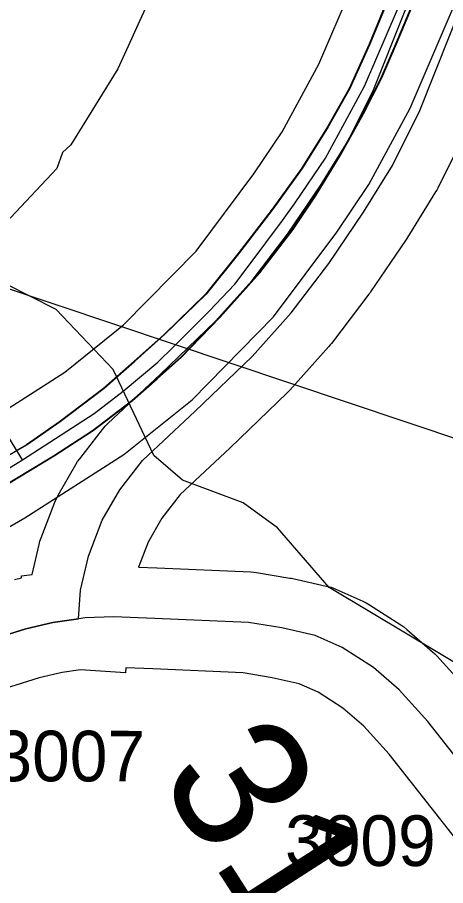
# Model space of a CAD drawing. Extents: x -132.8 to -73.3, y -60 to -26.
# Drawn here: x -109.441 to -109.187, y -37.373 to -36.859 of the extents above; entities that cross this region are included whole.
import ezdxf

# ---------------------------------------------------------------- set-up
doc = ezdxf.new("R2010")
doc.units = 0
for name, color, linetype in [('tdCoDirctArrow', 7, 'Continuous'), ('tdCoDivCarto', 7, 'Continuous'), ('tdCoHydroRiver', 7, 'Continuous'), ('tdCoInt', 7, 'Continuous'), ('tdCoIntCL', 7, 'Continuous'), ('tdCoIntRte', 7, 'Continuous'), ('tdCoPrimary', 7, 'Continuous'), ('tdCoSecRdNmbr', 7, 'Continuous'), ('tdCoSecRdTxt', 7, 'Continuous'), ('tdCoSecRteBand', 7, 'Continuous'), ('tdCoSecRteCL', 7, 'Continuous'), ('tdCoSurfAsphalt', 7, 'Continuous'), ('tdCoSurfGravel', 7, 'Continuous')]:
    doc.layers.add(name, color=color, linetype=linetype)

msp = doc.modelspace()

# ---------------------------------------------------------------- linework, layer by layer
at = {"layer": 'tdCoDirctArrow'}
msp.add_line((-109.10402, -37.13448), (-109.56782, -36.97896), dxfattribs=at)
at = {"layer": 'tdCoDivCarto'}
for p, q in [((-109.20738, -36.8142), (-109.23204, -36.87462)), ((-109.21635, -36.87452), (-109.20106, -36.83802)), ((-109.23204, -36.87462), (-109.24388, -36.901)), ((-109.22498, -36.89449), (-109.21635, -36.87452)), ((-109.23583, -36.91595), (-109.22498, -36.89449)), ((-109.24388, -36.901), (-109.2567, -36.92369)), ((-109.24939, -36.94036), (-109.23583, -36.91595)), ((-109.2567, -36.92369), (-109.27224, -36.94835)), ((-109.26394, -36.96404), (-109.24939, -36.94036)), ((-109.27224, -36.94835), (-109.2895, -36.97252)), ((-109.27751, -36.98451), (-109.26394, -36.96404)), ((-109.2895, -36.97252), (-109.30997, -36.99891)), ((-109.29723, -37.01015), (-109.27751, -36.98451)), ((-109.30997, -36.99891), (-109.32896, -37.02283)), ((-109.32066, -37.03654), (-109.29723, -37.01015)), ((-109.32896, -37.02283), (-109.35362, -37.04675)), ((-109.3436, -37.06021), (-109.32066, -37.03654)), ((-109.35362, -37.04675), (-109.3715, -37.06278)), ((-109.35815, -37.07304), (-109.3436, -37.06021)), ((-109.37156, -37.06283), (-109.38938, -37.07881)), ((-109.3715, -37.06278), (-109.37156, -37.06283)), ((-109.3727, -37.08586), (-109.35815, -37.07304)), ((-109.38938, -37.07881), (-109.41552, -37.09854)), ((-109.39588, -37.10362), (-109.3727, -37.08586)), ((-109.41552, -37.09854), (-109.435, -37.1121)), ((-109.41906, -37.11866), (-109.39588, -37.10362)), ((-109.435, -37.1121), (-109.44063, -37.11535)), ((-109.44063, -37.11535), (-109.47298, -37.13405)), ((-109.46665, -37.14727), (-109.41906, -37.11866))]:
    msp.add_line(p, q, dxfattribs=at)
for points in [[(-108.98494, -36.23813), (-109.00443, -36.28917), (-109.02341, -36.33973), (-109.05079, -36.40779), (-109.07964, -36.48547), (-109.10923, -36.56118), (-109.13883, -36.63615), (-109.15855, -36.68843), (-109.19209, -36.77573), (-109.20738, -36.8142), (-109.23204, -36.87462), (-109.24388, -36.901), (-109.2567, -36.92369), (-109.27224, -36.94835), (-109.2895, -36.97252), (-109.30997, -36.99891), (-109.32896, -37.02283), (-109.35362, -37.04675), (-109.3715, -37.06278), (-109.37156, -37.06283)], [(-108.98494, -36.23813), (-109.00443, -36.28917), (-109.02341, -36.33973), (-109.05079, -36.40779), (-109.07964, -36.48547), (-109.10923, -36.56118), (-109.13883, -36.63615), (-109.15855, -36.68843), (-109.19209, -36.77573), (-109.20738, -36.8142), (-109.23204, -36.87462), (-109.24388, -36.901), (-109.2567, -36.92369), (-109.27224, -36.94835), (-109.2895, -36.97252), (-109.30997, -36.99891), (-109.32896, -37.02283), (-109.35362, -37.04675), (-109.3715, -37.06278), (-109.37156, -37.06283)], [(-108.98494, -36.23813), (-109.00443, -36.28917), (-109.02341, -36.33973), (-109.05079, -36.40779), (-109.07964, -36.48547), (-109.10923, -36.56118), (-109.13883, -36.63615), (-109.15855, -36.68843), (-109.19209, -36.77573), (-109.20738, -36.8142), (-109.23204, -36.87462), (-109.24388, -36.901), (-109.2567, -36.92369), (-109.27224, -36.94835), (-109.2895, -36.97252), (-109.30997, -36.99891), (-109.32896, -37.02283), (-109.35362, -37.04675), (-109.3715, -37.06278), (-109.37156, -37.06283)], [(-109.26971, -36.97274), (-109.26394, -36.96404), (-109.24939, -36.94036), (-109.23583, -36.91595), (-109.22498, -36.89449), (-109.21635, -36.87452), (-109.20106, -36.83802), (-109.18528, -36.79585), (-109.151, -36.70683), (-109.12042, -36.62989), (-109.09896, -36.57267), (-109.07628, -36.51398), (-109.05704, -36.46565), (-109.0383, -36.41657), (-109.01191, -36.34703), (-108.97813, -36.26244)], [(-109.26971, -36.97274), (-109.26394, -36.96404), (-109.24939, -36.94036), (-109.23583, -36.91595), (-109.22498, -36.89449), (-109.21635, -36.87452), (-109.20106, -36.83802), (-109.18528, -36.79585), (-109.151, -36.70683), (-109.12042, -36.62989), (-109.09896, -36.57267), (-109.07628, -36.51398), (-109.05704, -36.46565), (-109.0383, -36.41657), (-109.01191, -36.34703), (-108.97813, -36.26244)], [(-109.26971, -36.97274), (-109.26394, -36.96404), (-109.24939, -36.94036), (-109.23583, -36.91595), (-109.22498, -36.89449), (-109.21635, -36.87452), (-109.20106, -36.83802), (-109.18528, -36.79585), (-109.151, -36.70683), (-109.12042, -36.62989), (-109.09896, -36.57267), (-109.07628, -36.51398), (-109.05704, -36.46565), (-109.0383, -36.41657), (-109.01191, -36.34703), (-108.97813, -36.26244)], [(-109.43354, -37.12736), (-109.41906, -37.11866), (-109.39588, -37.10362), (-109.3727, -37.08586), (-109.35815, -37.07304), (-109.3436, -37.06021), (-109.32066, -37.03654), (-109.29723, -37.01015), (-109.27751, -36.98451), (-109.26971, -36.97274)], [(-109.43354, -37.12736), (-109.41906, -37.11866), (-109.39588, -37.10362), (-109.3727, -37.08586), (-109.35815, -37.07304), (-109.3436, -37.06021), (-109.32066, -37.03654), (-109.29723, -37.01015), (-109.27751, -36.98451), (-109.26971, -36.97274)], [(-109.43354, -37.12736), (-109.41906, -37.11866), (-109.39588, -37.10362), (-109.3727, -37.08586), (-109.35815, -37.07304), (-109.3436, -37.06021), (-109.32066, -37.03654), (-109.29723, -37.01015), (-109.27751, -36.98451), (-109.26971, -36.97274)], [(-109.37156, -37.06283), (-109.38938, -37.07881), (-109.41552, -37.09854), (-109.435, -37.1121), (-109.44063, -37.11535)], [(-109.37156, -37.06283), (-109.38938, -37.07881), (-109.41552, -37.09854), (-109.435, -37.1121), (-109.44063, -37.11535)], [(-109.37156, -37.06283), (-109.38938, -37.07881), (-109.41552, -37.09854), (-109.435, -37.1121), (-109.44063, -37.11535)], [(-109.44063, -37.11535), (-109.47298, -37.13405), (-109.53266, -37.16981), (-109.58543, -37.20014), (-109.63018, -37.22622), (-109.64042, -37.2322), (-109.69147, -37.26006), (-109.76644, -37.30322), (-109.77645, -37.30881)], [(-109.44063, -37.11535), (-109.47298, -37.13405), (-109.53266, -37.16981), (-109.58543, -37.20014), (-109.63018, -37.22622), (-109.64042, -37.2322), (-109.69147, -37.26006), (-109.76644, -37.30322), (-109.77645, -37.30881)], [(-109.44063, -37.11535), (-109.47298, -37.13405), (-109.53266, -37.16981), (-109.58543, -37.20014), (-109.63018, -37.22622), (-109.64042, -37.2322), (-109.69147, -37.26006), (-109.76644, -37.30322), (-109.77645, -37.30881)], [(-109.84139, -37.36396), (-109.78749, -37.33247), (-109.67479, -37.26736), (-109.63046, -37.24035), (-109.61733, -37.23235), (-109.5574, -37.20029), (-109.46665, -37.14727), (-109.43354, -37.12736)], [(-109.84139, -37.36396), (-109.78749, -37.33247), (-109.67479, -37.26736), (-109.63046, -37.24035), (-109.61733, -37.23235), (-109.5574, -37.20029), (-109.46665, -37.14727), (-109.43354, -37.12736)], [(-109.84139, -37.36396), (-109.78749, -37.33247), (-109.67479, -37.26736), (-109.63046, -37.24035), (-109.61733, -37.23235), (-109.5574, -37.20029), (-109.46665, -37.14727), (-109.43354, -37.12736)]]:
    msp.add_lwpolyline(points, dxfattribs=at)
at = {"layer": 'tdCoHydroRiver'}
for points in [[(-109.63259, -36.24593), (-109.63076, -36.30117), (-109.62201, -36.33136), (-109.60087, -36.3713), (-109.56559, -36.41316), (-109.51149, -36.46021), (-109.41961, -36.51132), (-109.37932, -36.54226), (-109.33495, -36.60012), (-109.32162, -36.63672), (-109.32152, -36.69823), (-109.32908, -36.7501), (-109.34302, -36.80497), (-109.38133, -36.88923), (-109.40923, -36.9343), (-109.41408, -36.93891), (-109.41746, -36.94829), (-109.44499, -36.9776), (-109.48179, -36.99879), (-109.4851, -37.00503)], [(-108.68307, -37.58116), (-108.70504, -37.5759), (-108.80191, -37.53571), (-108.8505, -37.52192), (-108.89101, -37.50044), (-108.90336, -37.4891), (-108.9435, -37.45185), (-109.00591, -37.42195), (-109.02291, -37.40735), (-109.10446, -37.32021), (-109.13345, -37.2785), (-109.1628, -37.25255), (-109.25614, -37.19667), (-109.28686, -37.16123), (-109.30702, -37.14655), (-109.34299, -37.13306), (-109.35999, -37.11845), (-109.38402, -37.0674), (-109.41789, -37.03188), (-109.44751, -37.01697), (-109.4851, -37.00503)]]:
    msp.add_lwpolyline(points, dxfattribs=at)
at = {"layer": 'tdCoInt'}
for points in [[(-109.57588, -37.23592), (-109.43635, -37.1553), (-109.37782, -37.1179), (-109.33741, -37.08537), (-109.28904, -37.03622), (-109.2517, -36.98597), (-109.23258, -36.95775), (-109.20821, -36.91252), (-109.1684, -36.81961), (-108.76416, -35.77517), (-108.48192, -35.05478), (-108.36468, -34.74738), (-108.34277, -34.67819), (-108.32897, -34.6155), (-108.26012, -34.24941), (-108.18818, -33.85183), (-108.16839, -33.77484), (-108.15732, -33.72716), (-108.13362, -33.64515)], [(-109.5769, -37.16713), (-109.46692, -37.10366), (-109.41279, -37.06911), (-109.37793, -37.04105), (-109.33494, -36.99742), (-109.30075, -36.95139), (-109.28396, -36.92661), (-109.2623, -36.88642), (-109.22401, -36.79706), (-108.82004, -35.75333), (-108.53775, -35.0328), (-108.42136, -34.72761), (-108.40079, -34.66265), (-108.31912, -34.2385), (-108.26716, -33.95246), (-108.24741, -33.84928)]]:
    msp.add_lwpolyline(points, dxfattribs=at)
at = {"layer": 'tdCoIntCL'}
for points in [[(-109.43777, -37.12096), (-109.3953, -37.09351), (-109.37819, -37.08035), (-109.35767, -37.06321), (-109.34844, -37.05398), (-109.32734, -37.03297), (-109.31199, -37.01682), (-109.30418, -37.00641), (-109.28389, -36.97914), (-109.27622, -36.96868), (-109.25827, -36.94218), (-109.23525, -36.89947), (-109.19621, -36.80834), (-109.16602, -36.72953), (-108.90444, -36.05322)], [(-109.43777, -37.12096), (-109.44594, -37.10782)], [(-109.4496, -37.12823), (-109.43777, -37.12096)]]:
    msp.add_lwpolyline(points, dxfattribs=at)
at = {"layer": 'tdCoIntRte'}
for points in [[(-109.20776, -36.8142), (-109.23242, -36.87462), (-109.24426, -36.901), (-109.25708, -36.92369), (-109.27262, -36.94835), (-109.28988, -36.97252), (-109.31035, -36.99891), (-109.32934, -37.02283), (-109.354, -37.04675), (-109.37188, -37.06278), (-109.37194, -37.06283), (-109.38976, -37.07881), (-109.4159, -37.09854), (-109.43538, -37.1121), (-109.44101, -37.11535)], [(-109.20776, -36.8142), (-109.23242, -36.87462), (-109.24426, -36.901), (-109.25708, -36.92369), (-109.27262, -36.94835), (-109.28988, -36.97252), (-109.31035, -36.99891), (-109.32934, -37.02283), (-109.354, -37.04675), (-109.37188, -37.06278), (-109.37194, -37.06283), (-109.38976, -37.07881), (-109.4159, -37.09854), (-109.43538, -37.1121), (-109.44101, -37.11535)], [(-109.8727, -37.38204), (-109.84176, -37.36396), (-109.78787, -37.33247), (-109.67517, -37.26736), (-109.63084, -37.24035), (-109.61771, -37.23235), (-109.55778, -37.20029), (-109.46703, -37.14727), (-109.43392, -37.12736), (-109.41944, -37.11866), (-109.39626, -37.10362), (-109.37308, -37.08586), (-109.35853, -37.07304), (-109.34398, -37.06021), (-109.32104, -37.03654), (-109.29761, -37.01015), (-109.27788, -36.98451), (-109.27009, -36.97274), (-109.26432, -36.96404), (-109.24977, -36.94036), (-109.23621, -36.91595), (-109.22536, -36.89449), (-109.21673, -36.87452), (-109.20144, -36.83802)], [(-109.8727, -37.38204), (-109.84176, -37.36396), (-109.78787, -37.33247), (-109.67517, -37.26736), (-109.63084, -37.24035), (-109.61771, -37.23235), (-109.55778, -37.20029), (-109.46703, -37.14727), (-109.43392, -37.12736), (-109.41944, -37.11866), (-109.39626, -37.10362), (-109.37308, -37.08586), (-109.35853, -37.07304), (-109.34398, -37.06021), (-109.32104, -37.03654), (-109.29761, -37.01015), (-109.27788, -36.98451), (-109.27009, -36.97274), (-109.26432, -36.96404), (-109.24977, -36.94036), (-109.23621, -36.91595), (-109.22536, -36.89449), (-109.21673, -36.87452), (-109.20144, -36.83802)]]:
    msp.add_lwpolyline(points, dxfattribs=at)
at = {"layer": 'tdCoPrimary'}
for points in [[(-108.98494, -36.23813), (-109.00443, -36.28917), (-109.02341, -36.33973), (-109.05079, -36.40779), (-109.07964, -36.48547), (-109.10923, -36.56118), (-109.13883, -36.63615), (-109.15855, -36.68843), (-109.19209, -36.77573), (-109.20738, -36.8142), (-109.23204, -36.87462), (-109.24388, -36.901), (-109.2567, -36.92369), (-109.27224, -36.94835), (-109.2895, -36.97252), (-109.30997, -36.99891), (-109.32896, -37.02283), (-109.35362, -37.04675), (-109.3715, -37.06278), (-109.37156, -37.06283)], [(-108.98494, -36.23813), (-109.00443, -36.28917), (-109.02341, -36.33973), (-109.05079, -36.40779), (-109.07964, -36.48547), (-109.10923, -36.56118), (-109.13883, -36.63615), (-109.15855, -36.68843), (-109.19209, -36.77573), (-109.20738, -36.8142), (-109.23204, -36.87462), (-109.24388, -36.901), (-109.2567, -36.92369), (-109.27224, -36.94835), (-109.2895, -36.97252), (-109.30997, -36.99891), (-109.32896, -37.02283), (-109.35362, -37.04675), (-109.3715, -37.06278), (-109.37156, -37.06283)], [(-109.26971, -36.97274), (-109.26394, -36.96404), (-109.24939, -36.94036), (-109.23583, -36.91595), (-109.22498, -36.89449), (-109.21635, -36.87452), (-109.20106, -36.83802), (-109.18528, -36.79585), (-109.151, -36.70683), (-109.12042, -36.62989), (-109.09896, -36.57267), (-109.07628, -36.51398), (-109.05704, -36.46565), (-109.0383, -36.41657), (-109.01191, -36.34703), (-108.97813, -36.26244)], [(-109.26971, -36.97274), (-109.26394, -36.96404), (-109.24939, -36.94036), (-109.23583, -36.91595), (-109.22498, -36.89449), (-109.21635, -36.87452), (-109.20106, -36.83802), (-109.18528, -36.79585), (-109.151, -36.70683), (-109.12042, -36.62989), (-109.09896, -36.57267), (-109.07628, -36.51398), (-109.05704, -36.46565), (-109.0383, -36.41657), (-109.01191, -36.34703), (-108.97813, -36.26244)], [(-109.20738, -36.8142), (-109.23204, -36.87462), (-109.24388, -36.901), (-109.2567, -36.92369), (-109.27224, -36.94835), (-109.2895, -36.97252), (-109.30997, -36.99891), (-109.32896, -37.02283), (-109.35362, -37.04675), (-109.3715, -37.06278), (-109.37156, -37.06283), (-109.38938, -37.07881), (-109.41552, -37.09854), (-109.435, -37.1121), (-109.44063, -37.11535), (-109.47298, -37.13405)], [(-110.02177, -37.4681), (-109.93077, -37.41582), (-109.92162, -37.41053), (-109.87232, -37.38204), (-109.78749, -37.33247), (-109.67479, -37.26736), (-109.63046, -37.24035), (-109.61733, -37.23235), (-109.5574, -37.20029), (-109.46665, -37.14727), (-109.41906, -37.11866), (-109.39588, -37.10362), (-109.3727, -37.08586), (-109.35815, -37.07304), (-109.3436, -37.06021), (-109.32066, -37.03654), (-109.29723, -37.01015), (-109.27751, -36.98451), (-109.26394, -36.96404), (-109.24939, -36.94036), (-109.23583, -36.91595), (-109.22498, -36.89449), (-109.21635, -36.87452), (-109.20106, -36.83802)], [(-109.43354, -37.12736), (-109.41906, -37.11866), (-109.39588, -37.10362), (-109.3727, -37.08586), (-109.35815, -37.07304), (-109.3436, -37.06021), (-109.32066, -37.03654), (-109.29723, -37.01015), (-109.27751, -36.98451), (-109.26971, -36.97274)], [(-109.43354, -37.12736), (-109.41906, -37.11866), (-109.39588, -37.10362), (-109.3727, -37.08586), (-109.35815, -37.07304), (-109.3436, -37.06021), (-109.32066, -37.03654), (-109.29723, -37.01015), (-109.27751, -36.98451), (-109.26971, -36.97274)], [(-109.37156, -37.06283), (-109.38938, -37.07881), (-109.41552, -37.09854), (-109.435, -37.1121), (-109.44063, -37.11535)], [(-109.37156, -37.06283), (-109.38938, -37.07881), (-109.41552, -37.09854), (-109.435, -37.1121), (-109.44063, -37.11535)], [(-109.44063, -37.11535), (-109.47298, -37.13405), (-109.53266, -37.16981), (-109.58543, -37.20014), (-109.63018, -37.22622), (-109.64042, -37.2322), (-109.69147, -37.26006), (-109.76644, -37.30322), (-109.77645, -37.30881)], [(-109.44063, -37.11535), (-109.47298, -37.13405), (-109.53266, -37.16981), (-109.58543, -37.20014), (-109.63018, -37.22622), (-109.64042, -37.2322), (-109.69147, -37.26006), (-109.76644, -37.30322), (-109.77645, -37.30881)], [(-109.84139, -37.36396), (-109.78749, -37.33247), (-109.67479, -37.26736), (-109.63046, -37.24035), (-109.61733, -37.23235), (-109.5574, -37.20029), (-109.46665, -37.14727), (-109.43354, -37.12736)], [(-109.84139, -37.36396), (-109.78749, -37.33247), (-109.67479, -37.26736), (-109.63046, -37.24035), (-109.61733, -37.23235), (-109.5574, -37.20029), (-109.46665, -37.14727), (-109.43354, -37.12736)]]:
    msp.add_lwpolyline(points, dxfattribs=at)
at = {"layer": 'tdCoSecRteBand'}
for points in [[(-109.44262, -37.19194), (-109.43834, -37.19095), (-109.43851, -37.18981), (-109.43205, -37.1889), (-109.42796, -37.17128), (-109.42749, -37.16925), (-109.42675, -37.16731), (-109.41861, -37.1461), (-109.41777, -37.14391), (-109.4166, -37.14189), (-109.40625, -37.12388), (-109.40522, -37.1221), (-109.40396, -37.12047), (-109.3904, -37.10296), (-109.38893, -37.10107), (-109.38719, -37.09944), (-109.35627, -37.07048), (-109.32344, -37.03885), (-109.30178, -37.01466), (-109.28081, -36.98717), (-109.26093, -36.95782), (-109.24495, -36.93189), (-109.22985, -36.90168), (-109.19481, -36.81336)], [(-109.17561, -36.92736), (-109.19188, -36.95991), (-109.19248, -36.9611), (-109.19317, -36.96223), (-109.21019, -36.98985), (-109.21053, -36.9904), (-109.21089, -36.99094), (-109.23161, -37.02152), (-109.23208, -37.02221), (-109.23259, -37.02288), (-109.25479, -37.05198), (-109.2555, -37.05292), (-109.25629, -37.0538), (-109.27947, -37.07969), (-109.28021, -37.08052), (-109.28101, -37.08129), (-109.31479, -37.11384), (-109.31495, -37.11399), (-109.3151, -37.11413), (-109.34443, -37.1416), (-109.35527, -37.15559), (-109.36343, -37.16978), (-109.36911, -37.18459), (-109.35822, -37.18503), (-109.35816, -37.18504), (-109.35809, -37.18504), (-109.30261, -37.1875), (-109.30086, -37.18758), (-109.29913, -37.18786), (-109.2794, -37.19107), (-109.27851, -37.19121), (-109.27763, -37.19141), (-109.2579, -37.19585), (-109.25499, -37.19651), (-109.25226, -37.19772), (-109.23623, -37.20487), (-109.23418, -37.20579), (-109.23228, -37.207), (-109.21379, -37.21884), (-109.21192, -37.22003), (-109.21025, -37.22149), (-109.19497, -37.2348), (-109.19364, -37.23596), (-109.19246, -37.23726), (-109.17544, -37.256)], [(-109.15838, -37.37457), (-109.22057, -37.29555), (-109.2357, -37.27889), (-109.24799, -37.26818), (-109.26273, -37.25875), (-109.27398, -37.25373), (-109.28992, -37.25015), (-109.30702, -37.24737), (-109.3607, -37.24498), (-109.37656, -37.24434), (-109.37676, -37.24734), (-109.40355, -37.24547), (-109.41437, -37.247), (-109.42797, -37.25014), (-109.44861, -37.25666)]]:
    msp.add_lwpolyline(points, dxfattribs=at)
at = {"layer": 'tdCoSecRteCL'}
for points in [[(-109.40461, -37.21533), (-109.40342, -37.19828), (-109.39874, -37.17806), (-109.3906, -37.15685), (-109.38024, -37.13884), (-109.36668, -37.12134), (-109.33561, -37.09224), (-109.30182, -37.05968), (-109.27864, -37.03379), (-109.25645, -37.00469), (-109.23573, -36.97411), (-109.21872, -36.94649), (-109.20244, -36.91394), (-109.16693, -36.82442)], [(-109.63062, -37.34393), (-109.62083, -37.34374), (-109.60801, -37.34201), (-109.59247, -37.3356), (-109.57718, -37.32549), (-109.56559, -37.31414), (-109.54759, -37.2922), (-109.5355, -37.27839), (-109.52243, -37.26655), (-109.50665, -37.25397), (-109.4889, -37.24287), (-109.47361, -37.23498), (-109.4593, -37.22857), (-109.43588, -37.22117), (-109.41985, -37.21747), (-109.40461, -37.21533)], [(-108.98483, -37.64065), (-108.99272, -37.6192), (-109.00234, -37.59651), (-109.03662, -37.52499), (-109.06646, -37.46309), (-109.0801, -37.43616), (-109.08569, -37.42512), (-109.09506, -37.40909), (-109.0995, -37.40244), (-109.10493, -37.39429), (-109.13477, -37.35607), (-109.19765, -37.27617), (-109.21467, -37.25742), (-109.22996, -37.24411), (-109.24845, -37.23227), (-109.26448, -37.22512), (-109.28421, -37.22068), (-109.30394, -37.21747), (-109.35943, -37.21501), (-109.38384, -37.21402), (-109.40061, -37.21476), (-109.40461, -37.21533)]]:
    msp.add_lwpolyline(points, dxfattribs=at)
at = {"layer": 'tdCoSurfAsphalt'}
msp.add_lwpolyline([(-109.13477, -37.35607), (-109.19765, -37.27617), (-109.21467, -37.25742), (-109.22996, -37.24411), (-109.24845, -37.23227), (-109.26448, -37.22512), (-109.28421, -37.22068), (-109.30394, -37.21747), (-109.35943, -37.21501), (-109.38384, -37.21402), (-109.40061, -37.21476), (-109.40461, -37.21533), (-109.41985, -37.21747), (-109.43588, -37.22117), (-109.4593, -37.22857)], dxfattribs=at)
at = {"layer": 'tdCoSurfGravel'}
msp.add_lwpolyline([(-109.40461, -37.21533), (-109.40342, -37.19828), (-109.39874, -37.17806), (-109.3906, -37.15685), (-109.38024, -37.13884), (-109.36668, -37.12134), (-109.33561, -37.09224), (-109.30182, -37.05968), (-109.27864, -37.03379), (-109.25645, -37.00469), (-109.23573, -36.97411), (-109.21872, -36.94649), (-109.20244, -36.91394), (-109.16693, -36.82442)], dxfattribs=at)

# ---------------------------------------------------------------- texts
at = {"layer": 'tdCoSecRdNmbr'}
for s, rotation, p in [('3007', 359.9175, (-109.45448, -37.31154)), ('3009', 359.9177, (-109.28231, -37.36167))]:
    msp.add_text(s, height=0.03, rotation=rotation, dxfattribs=at).set_placement(p)
at = {"layer": 'tdCoSecRdTxt'}
msp.add_text('310TH ST', height=0.08, rotation=302.7319, dxfattribs=at).set_placement((-109.35813, -37.30894))

doc.saveas('drawing.dxf')
